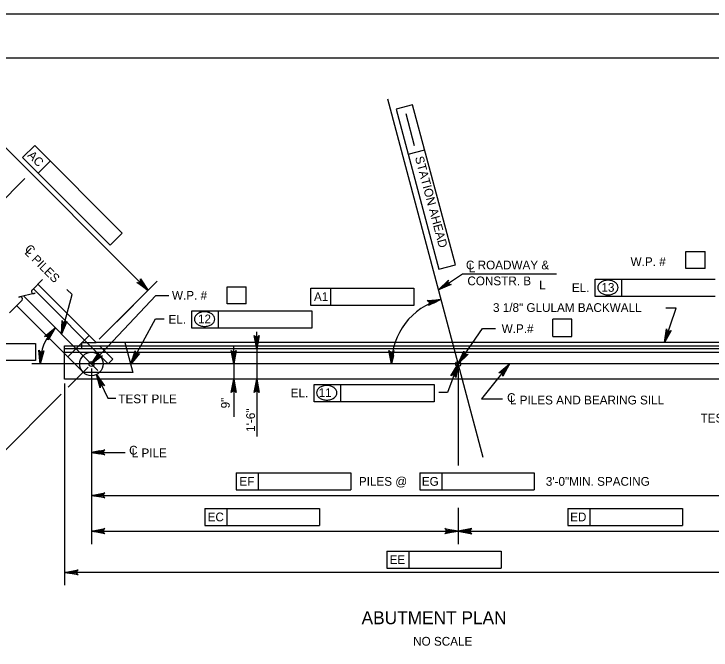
# Model space of a CAD drawing. Extents: x 638304 to 640306, y 296653 to 298435.
# Drawn here: x 638601.1 to 638840, y 298217.6 to 298435.5 of the extents above; entities that cross this region are included whole.
import ezdxf

# ---------------------------------------------------------------- set-up
doc = ezdxf.new("R2010")
doc.units = 0
for name, color, linetype in [('2', 7, 'Continuous'), ('5', 7, 'Continuous'), ('Level 2', 7, 'Continuous'), ('Level 4', 7, 'Continuous'), ('Level 5', 7, 'Continuous'), ('Level 52', 7, 'Continuous'), ('Level 7', 7, 'Continuous'), ('PLT-BNDY', 7, 'Continuous')]:
    doc.layers.add(name, color=color, linetype=linetype)

msp = doc.modelspace()

# ---------------------------------------------------------------- linework, layer by layer
at = {"layer": '2'}
msp.add_line((638475.46, 298420.46), (639261.46, 298420.46), dxfattribs=at)
at = {"layer": 'Level 2'}
for p, q in [((638629.25, 298322.93), (638609.29, 298342.89)), ((638624.97, 298312.61), (638602, 298335.59)), ((638626.82, 298325.36), (638619.52, 298318.06)), ((638875.35, 298322.93), (638629.25, 298322.93)), ((638639.13, 298322.93), (638641.88, 298312.61)), ((638618.43, 298310.4), (638618.43, 298319.15)), ((638633.41, 298315.64), (638634.97, 298317.2)), ((638641.88, 298312.61), (638624.97, 298312.61)), ((638887.31, 298310.4), (638618.43, 298310.4))]:
    msp.add_line(p, q, dxfattribs=at)
for points in [[(638753.38, 298315.56), (638761.68, 298327.76), (638766.13, 298327.76)], [(638629.41, 298311.97), (638633.22, 298303.82), (638635.95, 298303.82)]]:
    msp.add_lwpolyline(points, dxfattribs=at)
for points in [[(638753.38, 298315.56), (638755.24, 298317.86), (638754.83, 298318.13)], [(638629.41, 298311.97), (638630.44, 298309.19), (638630.88, 298309.4)]]:
    msp.add_lwpolyline(points, close=True, dxfattribs=at)
at = {"layer": 'Level 4'}
for p, q in [((638633.41, 298315.64), (638607.73, 298341.32)), ((638618.43, 298319.15), (638618.43, 298321.78)), ((638618.43, 298321.78), (638887.31, 298321.78)), ((638624.36, 298320.72), (638624.36, 298322.93)), ((638624.36, 298322.93), (638629.25, 298322.93)), ((638630.4, 298321.78), (638634.97, 298317.2)), ((638887.31, 298320.72), (638618.43, 298320.72)), ((638618.43, 298319.57), (638887.31, 298319.57))]:
    msp.add_line(p, q, dxfattribs=at)
for points in [[(638627.62, 298315.56), (638649.71, 298339.04), (638654.2, 298339.04)], [(638824.06, 298322.93), (638828.04, 298334.69), (638824.56, 298334.69)], [(638770.91, 298315.56), (638761.36, 298303.65), (638768.59, 298303.65)]]:
    msp.add_lwpolyline(points, dxfattribs=at)
for points in [[(638824.06, 298322.93), (638825.24, 298325.64), (638824.77, 298325.8)], [(638627.62, 298315.56), (638629.82, 298317.54), (638629.46, 298317.87)], [(638770.91, 298315.56), (638768.87, 298313.41), (638769.26, 298313.1)]]:
    msp.add_lwpolyline(points, close=True, dxfattribs=at)
msp.add_circle((638627.62, 298315.56), 4.01, dxfattribs=at)
at = {"layer": 'Level 5'}
for p, q in [((638737.74, 298404.34), (638732.05, 298402.81)), ((638732.05, 298402.81), (638746.74, 298347.99)), ((638752.43, 298349.51), (638737.74, 298404.34)), ((638647.1, 298340.77), (638587.87, 298400)), ((638738.41, 298390.29), (638735.48, 298401.21)), ((638608.18, 298390.42), (638604.02, 298386.25)), ((638608.18, 298390.42), (638638.19, 298360.41)), ((638736.18, 298387.38), (638741.88, 298388.9)), ((638604.02, 298386.25), (638634.02, 298356.24)), ((638613.52, 298385.08), (638609.35, 298380.91)), ((638588.97, 298363.2), (638604.83, 298379.06)), ((638638.19, 298360.41), (638634.02, 298356.24)), ((638831.39, 298354.11), (638837.97, 298354.11)), ((638831.39, 298348.21), (638831.39, 298354.11)), ((638837.97, 298348.21), (638837.97, 298354.11)), ((638746.74, 298347.99), (638752.43, 298349.51)), ((638837.97, 298348.21), (638831.39, 298348.21)), ((638746.61, 298340.95), (638754.79, 298346.41)), ((638754.79, 298346.41), (638787.03, 298346.41)), ((638610.85, 298344.45), (638607.27, 298340.87)), ((638630.33, 298324.01), (638650.22, 298343.9)), ((638800.33, 298344.59), (638841.46, 298344.59)), ((638800.33, 298338.69), (638800.33, 298344.59)), ((638809.48, 298338.69), (638809.48, 298344.59)), ((638620.99, 298339.31), (638619.26, 298341.04)), ((638674.12, 298342.03), (638680.7, 298342.03)), ((638674.12, 298336.14), (638674.12, 298342.03)), ((638680.7, 298336.14), (638680.7, 298342.03)), ((638702.89, 298341.53), (638738.12, 298341.53)), ((638702.89, 298335.64), (638702.89, 298341.53)), ((638709.72, 298335.64), (638709.72, 298341.53)), ((638738.12, 298341.53), (638738.12, 298335.64)), ((638629.84, 298313.34), (638604.32, 298338.86)), ((638617.41, 298325.77), (638620.99, 298339.31)), ((638841.46, 298338.69), (638800.33, 298338.69)), ((638603.85, 298337.44), (638599.53, 298333.13)), ((638630.33, 298324.01), (638642.01, 298335.69)), ((638680.7, 298336.14), (638674.12, 298336.14)), ((638738.12, 298335.64), (638702.89, 298335.64)), ((638662.05, 298333.78), (638703.18, 298333.78)), ((638662.05, 298327.88), (638662.05, 298333.78)), ((638671.2, 298327.88), (638671.2, 298333.78)), ((638703.18, 298333.78), (638703.18, 298327.88)), ((638641.1, 298315.54), (638649.64, 298330.99)), ((638649.64, 298330.99), (638652.59, 298330.99)), ((638785.74, 298324.98), (638785.74, 298330.88)), ((638792.32, 298330.88), (638785.74, 298330.88)), ((638792.32, 298324.98), (638792.32, 298330.88)), ((638703.18, 298327.88), (638662.05, 298327.88)), ((638684.31, 298320.72), (638684.31, 298326.61)), ((638785.74, 298324.98), (638792.32, 298324.98)), ((638573.19, 298322.6), (638608.43, 298322.6)), ((638608.43, 298322.6), (638608.43, 298316.7)), ((638676.4, 298315.56), (638676.4, 298321.45)), ((638683.74, 298320.72), (638679.89, 298320.72)), ((638684.31, 298320.72), (638684.31, 298310.4)), ((638608.43, 298316.7), (638573.19, 298316.7)), ((638899.51, 298315.56), (638607.16, 298315.56)), ((638626.54, 298314.47), (638619.64, 298307.58)), ((638627.62, 298314.02), (638627.62, 298253.88)), ((638675.02, 298315.56), (638671.98, 298315.56)), ((638676.4, 298315.56), (638676.4, 298310.4)), ((638753.29, 298315.56), (638749.64, 298305.75)), ((638753.38, 298314.02), (638753.38, 298280.83)), ((638675.02, 298310.4), (638671.98, 298310.4)), ((638676.4, 298310.4), (638676.4, 298297.46)), ((638683.74, 298310.4), (638679.89, 298310.4)), ((638684.31, 298310.4), (638684.31, 298290.73)), ((638618.43, 298308.86), (638618.43, 298239.76)), ((638703.94, 298302.64), (638703.94, 298308.53)), ((638703.94, 298308.53), (638745.07, 298308.53)), ((638713.1, 298302.64), (638713.1, 298308.53)), ((638745.07, 298308.53), (638745.07, 298302.64)), ((638617.29, 298305.22), (638589.42, 298277.36)), ((638749.64, 298305.75), (638746.69, 298305.75)), ((638745.07, 298302.64), (638703.94, 298302.64)), ((638627.62, 298285.27), (638639.22, 298285.27)), ((638677.26, 298278.29), (638716.56, 298278.29)), ((638677.26, 298278.29), (638677.26, 298272.4)), ((638684.81, 298278.29), (638684.81, 298272.4)), ((638716.56, 298278.29), (638716.56, 298272.4)), ((638740.15, 298278.29), (638779.45, 298278.29)), ((638740.15, 298278.29), (638740.15, 298272.4)), ((638747.7, 298278.29), (638747.7, 298272.4)), ((638779.45, 298278.29), (638779.45, 298272.4)), ((638677.26, 298272.4), (638716.56, 298272.4)), ((638740.15, 298272.4), (638779.45, 298272.4)), ((638627.62, 298270.54), (638876.78, 298270.54)), ((638666.52, 298266.11), (638705.82, 298266.11)), ((638666.52, 298266.11), (638666.52, 298260.21)), ((638674.07, 298266.11), (638674.07, 298260.21)), ((638705.82, 298266.11), (638705.82, 298260.21)), ((638753.38, 298266.3), (638753.38, 298253.88)), ((638790.91, 298266.11), (638830.21, 298266.11)), ((638790.91, 298266.11), (638790.91, 298260.21)), ((638798.46, 298266.11), (638798.46, 298260.21)), ((638830.21, 298266.11), (638830.21, 298260.21)), ((638666.52, 298260.21), (638705.82, 298260.21)), ((638790.91, 298260.21), (638830.21, 298260.21)), ((638627.62, 298258.3), (638750.43, 298258.3)), ((638756.32, 298258.3), (638876.78, 298258.3)), ((638728.84, 298251.49), (638768.13, 298251.49)), ((638728.84, 298251.49), (638728.84, 298245.59)), ((638736.39, 298251.49), (638736.39, 298245.59)), ((638768.13, 298251.49), (638768.13, 298245.59)), ((638728.84, 298245.59), (638768.13, 298245.59)), ((638887.31, 298244.18), (638618.43, 298244.18))]:
    msp.add_line(p, q, dxfattribs=at)
for points in [[(638647.1, 298340.77), (638643.19, 298343.45), (638643.62, 298343.37), (638643.97, 298343.46), (638644.23, 298343.64), (638644.41, 298343.9), (638644.5, 298344.25), (638644.43, 298344.68), (638647.1, 298340.77), (638644.5, 298344.25), (638644.41, 298343.9), (638647.1, 298340.77), (638644.23, 298343.64), (638643.97, 298343.46), (638647.1, 298340.77), (638643.62, 298343.37)], [(638746.61, 298340.95), (638749.99, 298344.26), (638749.83, 298343.85), (638749.85, 298343.49), (638749.98, 298343.2), (638750.2, 298342.97), (638750.53, 298342.81), (638750.96, 298342.8), (638746.61, 298340.95), (638750.53, 298342.81), (638750.2, 298342.97), (638746.61, 298340.95), (638749.98, 298343.2), (638749.85, 298343.49), (638746.61, 298340.95), (638749.83, 298343.85)], [(638607.96, 298339.68), (638608.3, 298339.76), (638602.77, 298338.5), (638603.14, 298338.59)], [(638747.42, 298337.63), (638743.15, 298335.59), (638743.43, 298335.92), (638743.53, 298336.27), (638743.5, 298336.58), (638743.37, 298336.87), (638743.11, 298337.13), (638742.7, 298337.27), (638747.42, 298337.63), (638743.11, 298337.13), (638743.37, 298336.87), (638747.42, 298337.63), (638743.5, 298336.58), (638743.53, 298336.27), (638747.42, 298337.63), (638743.43, 298335.92)], [(638617.41, 298325.77), (638617.56, 298330.5), (638617.72, 298330.1), (638617.99, 298329.85), (638618.28, 298329.73), (638618.6, 298329.71), (638618.94, 298329.83), (638619.26, 298330.12), (638617.41, 298325.77), (638618.94, 298329.83), (638618.6, 298329.71), (638617.41, 298325.77), (638618.28, 298329.73), (638617.99, 298329.85), (638617.41, 298325.77), (638617.72, 298330.1)], [(638615.2, 298327.98), (638612.86, 298323.87), (638612.91, 298324.3), (638612.79, 298324.64), (638612.58, 298324.89), (638612.31, 298325.05), (638611.95, 298325.11), (638611.53, 298324.99), (638615.2, 298327.98), (638611.95, 298325.11), (638612.31, 298325.05), (638615.2, 298327.98), (638612.58, 298324.89), (638612.79, 298324.64), (638615.2, 298327.98), (638612.91, 298324.3)], [(638684.31, 298320.72), (638683.44, 298325.37), (638683.69, 298325.01), (638684, 298324.82), (638684.31, 298324.77), (638684.62, 298324.82), (638684.93, 298325.01), (638685.18, 298325.37), (638684.31, 298320.72), (638684.93, 298325.01), (638684.62, 298324.82), (638684.31, 298320.72), (638684.31, 298324.77), (638684, 298324.82), (638684.31, 298320.72), (638683.69, 298325.01)], [(638610.01, 298315.55), (638609.62, 298320.27), (638609.83, 298319.89), (638610.12, 298319.67), (638610.43, 298319.58), (638610.74, 298319.61), (638611.07, 298319.76), (638611.35, 298320.09), (638610.01, 298315.55), (638611.07, 298319.76), (638610.74, 298319.61), (638610.01, 298315.55), (638610.43, 298319.58), (638610.12, 298319.67), (638610.01, 298315.55), (638609.83, 298319.89)], [(638627.62, 298315.56), (638630.18, 298319.54), (638630.11, 298319.11), (638630.21, 298318.76), (638630.4, 298318.51), (638630.67, 298318.34), (638631.02, 298318.26), (638631.45, 298318.35), (638627.62, 298315.56), (638631.02, 298318.26), (638630.67, 298318.34), (638627.62, 298315.56), (638630.4, 298318.51), (638630.21, 298318.76), (638627.62, 298315.56), (638630.11, 298319.11)], [(638641.1, 298315.54), (638642.58, 298320.03), (638642.63, 298319.59), (638642.81, 298319.28), (638643.06, 298319.08), (638643.36, 298318.98), (638643.72, 298318.99), (638644.11, 298319.18), (638641.1, 298315.54), (638643.72, 298318.99), (638643.36, 298318.98), (638641.1, 298315.54), (638643.06, 298319.08), (638642.81, 298319.28), (638641.1, 298315.54), (638642.63, 298319.59)], [(638676.4, 298315.56), (638675.53, 298320.21), (638675.78, 298319.85), (638676.09, 298319.67), (638676.4, 298319.61), (638676.71, 298319.67), (638677.03, 298319.85), (638677.27, 298320.21), (638676.4, 298315.56), (638677.03, 298319.85), (638676.71, 298319.67), (638676.4, 298315.56), (638676.4, 298319.61), (638676.09, 298319.67), (638676.4, 298315.56), (638675.78, 298319.85)], [(638730.48, 298315.56), (638729.61, 298320.21), (638729.85, 298319.85), (638730.17, 298319.67), (638730.48, 298319.61), (638730.79, 298319.67), (638731.1, 298319.85), (638731.35, 298320.21), (638730.48, 298315.56), (638731.1, 298319.85), (638730.79, 298319.67), (638730.48, 298315.56), (638730.48, 298319.61), (638730.17, 298319.67), (638730.48, 298315.56), (638729.85, 298319.85)], [(638753.38, 298315.56), (638755.27, 298319.89), (638755.28, 298319.46), (638755.43, 298319.13), (638755.66, 298318.91), (638755.95, 298318.78), (638756.31, 298318.76), (638756.72, 298318.91), (638753.38, 298315.56), (638756.31, 298318.76), (638755.95, 298318.78), (638753.38, 298315.56), (638755.66, 298318.91), (638755.43, 298319.13), (638753.38, 298315.56), (638755.28, 298319.46)], [(638753.29, 298315.56), (638752.49, 298310.89), (638752.38, 298311.32), (638752.15, 298311.6), (638751.88, 298311.76), (638751.57, 298311.82), (638751.21, 298311.75), (638750.85, 298311.5), (638753.29, 298315.56), (638751.21, 298311.75), (638751.57, 298311.82), (638753.29, 298315.56), (638751.88, 298311.76), (638752.15, 298311.6), (638753.29, 298315.56), (638752.38, 298311.32)], [(638770.91, 298315.56), (638768.68, 298311.38), (638768.71, 298311.82), (638768.58, 298312.16), (638768.37, 298312.39), (638768.1, 298312.55), (638767.74, 298312.6), (638767.32, 298312.47), (638770.91, 298315.56), (638767.74, 298312.6), (638768.1, 298312.55), (638770.91, 298315.56), (638768.37, 298312.39), (638768.58, 298312.16), (638770.91, 298315.56), (638768.71, 298311.82)], [(638629.41, 298311.97), (638632.17, 298308.12), (638631.8, 298308.34), (638631.43, 298308.38), (638631.13, 298308.29), (638630.87, 298308.11), (638630.67, 298307.81), (638630.59, 298307.38), (638629.41, 298311.97), (638630.67, 298307.81), (638630.87, 298308.11), (638629.41, 298311.97), (638631.13, 298308.29), (638631.43, 298308.38), (638629.41, 298311.97), (638631.8, 298308.34)], [(638676.4, 298310.4), (638677.27, 298305.75), (638677.03, 298306.11), (638676.71, 298306.29), (638676.4, 298306.35), (638676.09, 298306.29), (638675.78, 298306.11), (638675.53, 298305.75), (638676.4, 298310.4), (638675.78, 298306.11), (638676.09, 298306.29), (638676.4, 298310.4), (638676.4, 298306.35), (638676.71, 298306.29), (638676.4, 298310.4), (638677.03, 298306.11)], [(638684.31, 298310.4), (638685.18, 298305.75), (638684.93, 298306.11), (638684.62, 298306.29), (638684.31, 298306.35), (638684, 298306.29), (638683.69, 298306.11), (638683.44, 298305.75), (638684.31, 298310.4), (638683.69, 298306.11), (638684, 298306.29), (638684.31, 298310.4), (638684.31, 298306.35), (638684.62, 298306.29), (638684.31, 298310.4), (638684.93, 298306.11)], [(638627.62, 298285.27), (638632.28, 298286.14), (638631.92, 298285.89), (638631.73, 298285.58), (638631.68, 298285.27), (638631.73, 298284.95), (638631.92, 298284.64), (638632.28, 298284.39), (638627.62, 298285.27), (638631.92, 298284.64), (638631.73, 298284.95), (638627.62, 298285.27), (638631.68, 298285.27), (638631.73, 298285.58), (638627.62, 298285.27), (638631.92, 298285.89)], [(638627.62, 298270.54), (638632.28, 298271.41), (638631.92, 298271.16), (638631.73, 298270.85), (638631.68, 298270.54), (638631.73, 298270.23), (638631.92, 298269.91), (638632.28, 298269.67), (638627.62, 298270.54), (638631.92, 298269.91), (638631.73, 298270.23), (638627.62, 298270.54), (638631.68, 298270.54), (638631.73, 298270.85), (638627.62, 298270.54), (638631.92, 298271.16)], [(638627.62, 298258.3), (638632.28, 298259.17), (638631.92, 298258.93), (638631.73, 298258.61), (638631.68, 298258.3), (638631.73, 298257.99), (638631.92, 298257.68), (638632.28, 298257.43), (638627.62, 298258.3), (638631.92, 298257.68), (638631.73, 298257.99), (638627.62, 298258.3), (638631.68, 298258.3), (638631.73, 298258.61), (638627.62, 298258.3), (638631.92, 298258.93)], [(638753.38, 298258.3), (638748.73, 298257.43), (638749.08, 298257.68), (638749.27, 298257.99), (638749.32, 298258.3), (638749.27, 298258.61), (638749.08, 298258.93), (638748.73, 298259.17), (638753.38, 298258.3), (638749.08, 298258.93), (638749.27, 298258.61), (638753.38, 298258.3), (638749.32, 298258.3), (638749.27, 298257.99), (638753.38, 298258.3), (638749.08, 298257.68)], [(638753.38, 298258.3), (638758.03, 298257.43), (638757.67, 298257.68), (638757.49, 298257.99), (638757.43, 298258.3), (638757.49, 298258.61), (638757.67, 298258.93), (638758.03, 298259.17), (638753.38, 298258.3), (638757.67, 298258.93), (638757.49, 298258.61), (638753.38, 298258.3), (638757.43, 298258.3), (638757.49, 298257.99), (638753.38, 298258.3), (638757.67, 298257.68)], [(638618.43, 298244.18), (638623.08, 298245.06), (638622.73, 298244.81), (638622.54, 298244.5), (638622.49, 298244.18), (638622.54, 298243.87), (638622.73, 298243.56), (638623.08, 298243.31), (638618.43, 298244.18), (638622.73, 298243.56), (638622.54, 298243.87), (638618.43, 298244.18), (638622.49, 298244.18), (638622.54, 298244.5), (638618.43, 298244.18), (638622.73, 298244.81)]]:
    msp.add_lwpolyline(points, dxfattribs=at)
for points in [[(638645.36, 298343.21), (638644.67, 298342.51), (638647.1, 298340.77)], [(638748.79, 298342.99), (638749.33, 298342.17), (638746.61, 298340.95)], [(638744.78, 298336.23), (638744.47, 298337.16), (638747.42, 298337.63)], [(638683.82, 298323.66), (638684.8, 298323.66), (638684.31, 298320.72)], [(638675.91, 298318.5), (638676.89, 298318.5), (638676.4, 298315.56)], [(638730.18, 298318.53), (638731.16, 298318.47), (638730.48, 298315.56)], [(638642.06, 298318.28), (638642.92, 298317.81), (638641.06, 298315.47)], [(638752.73, 298312.64), (638751.82, 298313.01), (638753.38, 298315.56)], [(638675.91, 298307.45), (638676.89, 298307.45), (638676.4, 298310.4)], [(638683.82, 298307.45), (638684.8, 298307.45), (638684.31, 298310.4)], [(638630.57, 298284.78), (638630.57, 298285.76), (638627.62, 298285.27)], [(638630.57, 298271.03), (638630.57, 298270.05), (638627.62, 298270.54)], [(638630.57, 298258.79), (638630.57, 298257.81), (638627.62, 298258.3)], [(638750.43, 298258.79), (638750.43, 298257.81), (638753.38, 298258.3)], [(638756.32, 298258.79), (638756.32, 298257.81), (638753.38, 298258.3)]]:
    msp.add_lwpolyline(points, close=True, dxfattribs=at)
for centre in [(638627.62, 298315.56), (638753.38, 298315.56)]:
    msp.add_circle(centre, 0.849, dxfattribs=at)
for centre, radius, start, end in [((638803.02, 298341.75), 1.82, 149.9767, 180), ((638803.83, 298341.28), 2.75, 125.6316, 149.9767), ((638804.35, 298340.55), 3.65, 106.5358, 125.6316), ((638804.7, 298339.39), 4.86, 90, 106.5358), ((638804.7, 298339.39), 4.86, 73.4642, 90), ((638805.04, 298340.55), 3.65, 54.3684, 73.4642), ((638805.57, 298341.28), 2.75, 30.0233, 54.3684), ((638806.37, 298341.75), 1.82, 0, 30.0233), ((638607.77, 298340.37), 0.709, 135, 285), ((638803.02, 298341.75), 1.82, 180, 210.0233), ((638803.83, 298342.21), 2.75, 210.0233, 234.3684), ((638805.57, 298342.21), 2.75, 305.6316, 329.9767), ((638806.37, 298341.75), 1.82, 329.9767, 0), ((638603.3, 298337.9), 0.709, 320.3286, 102.8672), ((638753.33, 298315.56), 22.86, 105.0056, 179.9993), ((638804.35, 298342.95), 3.65, 234.3684, 253.4642), ((638804.7, 298344.1), 4.86, 253.4642, 270), ((638804.7, 298344.1), 4.86, 270, 286.5358), ((638805.04, 298342.95), 3.65, 286.5358, 305.6316), ((638666.07, 298329.74), 3.65, 106.5358, 125.6316), ((638666.42, 298328.58), 4.86, 90, 106.5358), ((638666.42, 298328.58), 4.86, 73.4642, 90), ((638666.76, 298329.74), 3.65, 54.3684, 73.4642), ((638664.74, 298330.94), 1.82, 149.9767, 180), ((638664.74, 298330.94), 1.82, 180, 210.0233), ((638665.55, 298330.47), 2.75, 125.6316, 149.9767), ((638667.29, 298330.47), 2.75, 30.0233, 54.3684), ((638668.09, 298330.94), 1.82, 0, 30.0233), ((638668.09, 298330.94), 1.82, 329.9767, 0), ((638665.55, 298331.4), 2.75, 210.0233, 234.3684), ((638666.07, 298332.13), 3.65, 234.3684, 253.4642), ((638666.42, 298333.29), 4.86, 253.4642, 270), ((638666.42, 298333.29), 4.86, 270, 286.5358), ((638666.76, 298332.13), 3.65, 286.5358, 305.6316), ((638667.29, 298331.4), 2.75, 305.6316, 329.9767), ((638627.5, 298315.56), 17.48, 134.7007, 179.9991), ((638706.64, 298305.69), 1.82, 149.9767, 180), ((638707.44, 298305.23), 2.75, 125.6316, 149.9767), ((638707.97, 298304.49), 3.65, 106.5358, 125.6316), ((638708.31, 298303.34), 4.86, 90, 106.5358), ((638708.31, 298303.34), 4.86, 73.4642, 90), ((638708.66, 298304.49), 3.65, 54.3684, 73.4642), ((638709.18, 298305.23), 2.75, 30.0233, 54.3684), ((638709.98, 298305.69), 1.82, 0, 30.0233), ((638706.64, 298305.69), 1.82, 180, 210.0233), ((638707.44, 298306.16), 2.75, 210.0233, 234.3684), ((638709.18, 298306.16), 2.75, 305.6316, 329.9767), ((638709.98, 298305.69), 1.82, 329.9767, 0), ((638707.97, 298306.89), 3.65, 234.3684, 253.4642), ((638708.31, 298308.05), 4.86, 253.4642, 270), ((638708.31, 298308.05), 4.86, 270, 286.5358), ((638708.66, 298306.89), 3.65, 286.5358, 305.6316)]:
    msp.add_arc(centre, radius, start, end, dxfattribs=at)
at = {"layer": 'Level 52'}
msp.add_lwpolyline([(638824.06, 298322.93), (638824.72, 298327.61), (638824.84, 298327.19), (638825.08, 298326.92), (638825.36, 298326.77), (638825.67, 298326.72), (638826.03, 298326.79), (638826.38, 298327.05), (638824.06, 298322.93), (638826.03, 298326.79), (638825.67, 298326.72), (638824.06, 298322.93), (638825.36, 298326.77), (638825.08, 298326.92), (638824.06, 298322.93), (638824.84, 298327.19)], dxfattribs=at)
at = {"layer": 'Level 7'}
msp.add_line((638761.92, 298283.5), (638729.2, 298406.24), dxfattribs=at)
at = {"layer": 'PLT-BNDY'}
msp.add_lwpolyline([(638435.46, 298435.46), (639276.46, 298435.46), (639276.46, 297841.46), (638435.46, 297841.46)], close=True, dxfattribs=at)

# ---------------------------------------------------------------- texts
at = {"layer": '5'}
for s, height, p in [('ABUTMENT PLAN', 4.4294, (638720.24, 298226.41)), ('NO SCALE', 3, (638737.91, 298219.07))]:
    msp.add_text(s, height=height, dxfattribs=at).set_placement(p)
at = {"layer": 'Level 5'}
for s, height, rotation, p in [('AC', 3, 314.9382, (638605.52, 298386.8)), ('STATION AHEAD', 3.0001, 285, (638738.5, 298386.31)), ('L PILES', 3, 315, (638604.55, 298353.51)), ('C', 3, 315, (638604.54, 298354.77)), ('9"', 3, 90, (638675.04, 298300.36)), ('1\'-6"', 3, 90, (638683.69, 298292.31))]:
    msp.add_text(s, height=height, rotation=rotation, dxfattribs=at).set_placement(p)
for s, height, p in [('W.P. #', 3, (638812.45, 298349.12)), ('C ROADWAY &', 3.0001, (638756.02, 298347.96)), ('L', 3, (638756.98, 298347)), ('CONSTR. B', 3, (638756.51, 298342.52)), ('L', 3, (638781.1, 298341.14)), ('EL.', 3, (638792.32, 298340.17)), ('13', 3, (638802.45, 298340.29)), ('W.P. # ', 3, (638655.24, 298337.57)), ('A1', 3, (638703.91, 298337.12)), ('3 1/8" GLULAM BACKWALL', 3.0001, (638765.29, 298333.37)), ('EL.', 3, (638654.05, 298329.36)), ('12', 3, (638664.15, 298329.48)), ('W.P.#', 3, (638768.26, 298326.15)), ('EL.', 3, (638695.94, 298304.12)), ('11', 3, (638705.52, 298304.23)), ('TEST PILE', 3, (638636.86, 298302.1)), ('C', 3, (638770.1, 298302.54)), ('L PILES AND BEARING SILL', 3.0001, (638771.09, 298301.7)), ('TEST PILE', 3, (638836.45, 298295.51)), ('C', 3, (638640.55, 298284.52)), ('L PILE', 3, (638641.45, 298283.61)), ('EF', 3, (638678.37, 298273.84)), ('PILES @', 3, (638719.31, 298273.84)), ('EG', 3, (638740.88, 298273.84)), ('3\'-0"MIN. SPACING', 3.0001, (638783.4, 298273.84)), ('EC', 3, (638667.46, 298261.66)), ('ED', 3, (638791.73, 298261.66)), ('EE', 3, (638729.84, 298247.04))]:
    msp.add_text(s, height=height, dxfattribs=at).set_placement(p)

doc.saveas('drawing.dxf')
